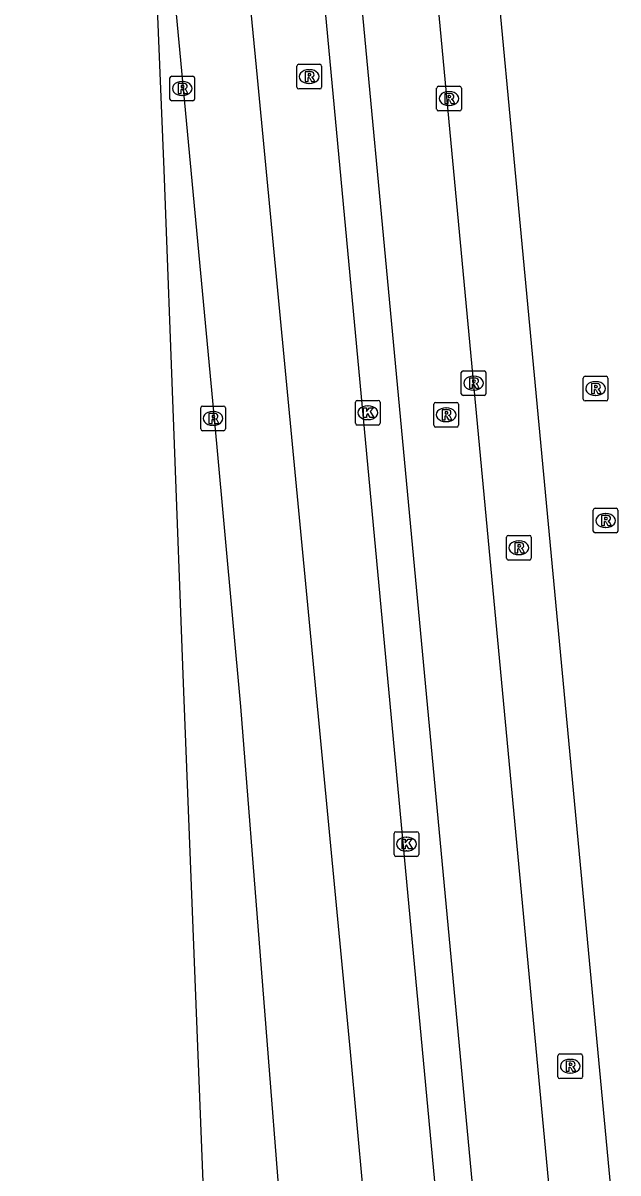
# Model space of a CAD drawing. Extents: x 160676 to 161153, y 383244 to 383713.
# Drawn here: x 160683.4 to 160707.5, y 383331.5 to 383378.12 of the extents above; entities that cross this region are included whole.
import ezdxf

# ---------------------------------------------------------------- set-up
doc = ezdxf.new("R2010")
doc.units = 0
for name, color, linetype in [('IMGEO_Fietspad_gesloten', 7, 'Continuous'), ('IMGEO_Kolk', 7, 'Continuous'), ('IMGEO_Rijbaan_lokaal_gesloten', 7, 'Continuous'), ('IMGEO_Rioolput', 7, 'Continuous')]:
    doc.layers.add(name, color=color, linetype=linetype)

msp = doc.modelspace()

# ---------------------------------------------------------------- linework, layer by layer
at = {"layer": 'IMGEO_Fietspad_gesloten'}
msp.add_lwpolyline([(160692.438, 383429.301), (160693.246, 383420.117), (160702.062, 383325.993)], dxfattribs=at)
at = {"layer": 'IMGEO_Kolk'}
for p, q in [((160696.861, 383361.895), (160696.861, 383362.747)), ((160696.936, 383362.821), (160697.788, 383362.821)), ((160697.862, 383362.747), (160697.862, 383361.895)), ((160697.349, 383362.601), (160697.374, 383362.601)), ((160697.788, 383361.821), (160696.936, 383361.821)), ((160697.372, 383362.041), (160697.347, 383362.041)), ((160698.427, 383344.407), (160698.427, 383345.259)), ((160698.502, 383345.333), (160699.354, 383345.333)), ((160698.915, 383345.113), (160698.94, 383345.113)), ((160699.428, 383345.259), (160699.428, 383344.407)), ((160698.938, 383344.553), (160698.913, 383344.553)), ((160699.354, 383344.333), (160698.502, 383344.333))]:
    msp.add_line(p, q, dxfattribs=at)
for points in [[(160696.861, 383361.895), (160696.861, 383362.747)], [(160696.936, 383362.821), (160697.788, 383362.821)], [(160697.862, 383362.747), (160697.862, 383361.895)], [(160697.182, 383362.521), (160697.305, 383362.521), (160697.305, 383362.37), (160697.435, 383362.521), (160697.599, 383362.521), (160697.453, 383362.37), (160697.606, 383362.121), (160697.454, 383362.121), (160697.369, 383362.285), (160697.305, 383362.218), (160697.305, 383362.121), (160697.182, 383362.121), (160697.182, 383362.521)], [(160697.788, 383361.821), (160696.936, 383361.821)], [(160698.427, 383344.407), (160698.427, 383345.259)], [(160698.502, 383345.333), (160699.354, 383345.333)], [(160698.748, 383345.033), (160698.871, 383345.033), (160698.871, 383344.882), (160699.001, 383345.033), (160699.165, 383345.033), (160699.019, 383344.882), (160699.172, 383344.633), (160699.02, 383344.633), (160698.935, 383344.797), (160698.871, 383344.73), (160698.871, 383344.633), (160698.748, 383344.633), (160698.748, 383345.033)], [(160699.428, 383345.259), (160699.428, 383344.407)], [(160699.354, 383344.333), (160698.502, 383344.333)]]:
    msp.add_lwpolyline(points, dxfattribs=at)
for centre, start, end in [((160696.938, 383362.745), 91.552, 178.448), ((160696.938, 383362.745), 91.552, 178.448), ((160697.786, 383362.745), 1.552, 88.448), ((160697.786, 383362.745), 1.552, 88.448), ((160696.938, 383361.897), 181.552, 268.448), ((160696.938, 383361.897), 181.552, 268.448), ((160697.786, 383361.897), 271.552, 358.448), ((160697.786, 383361.897), 271.552, 358.448), ((160698.504, 383345.257), 91.552, 178.448), ((160698.504, 383345.257), 91.552, 178.448), ((160699.352, 383345.257), 1.552, 88.448), ((160699.352, 383345.257), 1.552, 88.448), ((160698.504, 383344.409), 181.552, 268.448), ((160698.504, 383344.409), 181.552, 268.448), ((160699.352, 383344.409), 271.552, 358.448), ((160699.352, 383344.409), 271.552, 358.448)]:
    msp.add_arc(centre, 0.0765, start, end, dxfattribs=at)
for centre, major_axis, ratio, start_param, end_param in [((160697.348, 383362.321), (-0.387, 0.002), 0.722429, 4.712389, 7.853982), ((160697.373, 383362.321), (-0.39, 0.002), 0.717154, 1.570796, 4.712389), ((160698.914, 383344.833), (-0.387, 0.002), 0.722429, 4.712389, 7.853982), ((160698.939, 383344.833), (-0.39, 0.002), 0.717154, 1.570796, 4.712389)]:
    msp.add_ellipse(centre, major_axis=major_axis, ratio=ratio, start_param=start_param, end_param=end_param, dxfattribs=at)
at = {"layer": 'IMGEO_Rijbaan_lokaal_gesloten'}
for points in [[(160699.233, 383308.294), (160696.662, 383336.41), (160692.9, 383375.905), (160692.497, 383379.97), (160690.745, 383399.129), (160687.968, 383428.367), (160683.396, 383477.158)], [(160702.418, 383307.766), (160702.348, 383308.393), (160700.517, 383326.376), (160692.143, 383416.193), (160688.604, 383454.352), (160688.451, 383455.817)], [(160705.028, 383327.481), (160696.307, 383420.477), (160695.542, 383428.016)], [(160707.327, 383329.609), (160698.78, 383420.667), (160698.104, 383428.044)], [(160691.536, 383309.351), (160691.49, 383311.745), (160691.097, 383321.255), (160690.843, 383327.367), (160689.89, 383351.359), (160689.107, 383372.169), (160688.604, 383384.621), (160688.615, 383388.908)], [(160688.615, 383388.908), (160689.022, 383384.71), (160689.288, 383381.799), (160691.239, 383361.074), (160692.206, 383350.414), (160693.005, 383340.304), (160694.063, 383326.735), (160694.984, 383313.282)]]:
    msp.add_lwpolyline(points, dxfattribs=at)
at = {"layer": 'IMGEO_Rioolput'}
for p, q in [((160694.488, 383375.52), (160694.488, 383376.372)), ((160694.563, 383376.446), (160695.415, 383376.446)), ((160695.489, 383376.372), (160695.489, 383375.52)), ((160689.345, 383375.038), (160689.345, 383375.89)), ((160689.42, 383375.964), (160690.272, 383375.964)), ((160690.346, 383375.89), (160690.346, 383375.038)), ((160694.976, 383376.226), (160695.001, 383376.226)), ((160689.833, 383375.744), (160689.858, 383375.744)), ((160695.415, 383375.446), (160694.563, 383375.446)), ((160694.999, 383375.666), (160694.974, 383375.666)), ((160700.151, 383374.63), (160700.151, 383375.482)), ((160700.226, 383375.556), (160701.078, 383375.556)), ((160700.639, 383375.336), (160700.664, 383375.336)), ((160701.152, 383375.482), (160701.152, 383374.63)), ((160690.272, 383374.964), (160689.42, 383374.964)), ((160689.856, 383375.184), (160689.831, 383375.184)), ((160701.078, 383374.556), (160700.226, 383374.556)), ((160700.662, 383374.776), (160700.637, 383374.776)), ((160701.146, 383363.092), (160701.146, 383363.944)), ((160701.221, 383364.018), (160702.073, 383364.018)), ((160701.634, 383363.798), (160701.659, 383363.798)), ((160702.147, 383363.944), (160702.147, 383363.092)), ((160706.087, 383362.873), (160706.087, 383363.725)), ((160706.162, 383363.799), (160707.014, 383363.799)), ((160707.088, 383363.725), (160707.088, 383362.873)), ((160701.657, 383363.238), (160701.632, 383363.238)), ((160706.575, 383363.579), (160706.6, 383363.579)), ((160700.11, 383362.737), (160700.962, 383362.737)), ((160702.073, 383363.018), (160701.221, 383363.018)), ((160707.014, 383362.799), (160706.162, 383362.799)), ((160706.598, 383363.019), (160706.573, 383363.019)), ((160690.592, 383361.663), (160690.592, 383362.515)), ((160690.667, 383362.589), (160691.519, 383362.589)), ((160691.08, 383362.369), (160691.105, 383362.369)), ((160691.593, 383362.515), (160691.593, 383361.663)), ((160700.035, 383361.811), (160700.035, 383362.663)), ((160700.523, 383362.517), (160700.548, 383362.517)), ((160701.036, 383362.663), (160701.036, 383361.811)), ((160691.103, 383361.809), (160691.078, 383361.809)), ((160700.546, 383361.957), (160700.521, 383361.957)), ((160691.519, 383361.589), (160690.667, 383361.589)), ((160700.962, 383361.737), (160700.11, 383361.737)), ((160706.494, 383357.523), (160706.494, 383358.375)), ((160706.569, 383358.449), (160707.421, 383358.449)), ((160706.982, 383358.229), (160707.007, 383358.229)), ((160707.495, 383358.375), (160707.495, 383357.523)), ((160707.005, 383357.669), (160706.98, 383357.669)), ((160702.981, 383356.419), (160702.981, 383357.271)), ((160703.056, 383357.345), (160703.908, 383357.345)), ((160703.982, 383357.271), (160703.982, 383356.419)), ((160707.421, 383357.449), (160706.569, 383357.449)), ((160703.469, 383357.125), (160703.494, 383357.125)), ((160703.908, 383356.345), (160703.056, 383356.345)), ((160703.492, 383356.565), (160703.467, 383356.565)), ((160705.061, 383335.399), (160705.061, 383336.251)), ((160705.136, 383336.325), (160705.988, 383336.325)), ((160706.062, 383336.251), (160706.062, 383335.399)), ((160705.549, 383336.105), (160705.574, 383336.105)), ((160705.988, 383335.325), (160705.136, 383335.325)), ((160705.572, 383335.545), (160705.547, 383335.545))]:
    msp.add_line(p, q, dxfattribs=at)
for points in [[(160694.488, 383375.52), (160694.488, 383376.372)], [(160694.563, 383376.446), (160695.415, 383376.446)], [(160695.489, 383376.372), (160695.489, 383375.52)], [(160689.345, 383375.038), (160689.345, 383375.89)], [(160689.42, 383375.964), (160690.272, 383375.964)], [(160690.346, 383375.89), (160690.346, 383375.038)], [(160695.077, 383376.144), (160694.825, 383376.146), (160694.825, 383375.746)], [(160694.825, 383375.746), (160694.949, 383375.746), (160694.949, 383375.908), (160694.96, 383375.908)], [(160695.003, 383376.065), (160694.949, 383376.065), (160694.949, 383375.984)], [(160694.949, 383375.984), (160695.001, 383375.984)], [(160695.007, 383375.879), (160695.078, 383375.746), (160695.218, 383375.746), (160695.153, 383375.872)], [(160689.934, 383375.662), (160689.682, 383375.664), (160689.682, 383375.264)], [(160689.682, 383375.264), (160689.806, 383375.264), (160689.806, 383375.426), (160689.817, 383375.426)], [(160689.86, 383375.583), (160689.806, 383375.583), (160689.806, 383375.502)], [(160689.806, 383375.502), (160689.858, 383375.502)], [(160689.864, 383375.397), (160689.935, 383375.264), (160690.075, 383375.264), (160690.01, 383375.39)], [(160695.415, 383375.446), (160694.563, 383375.446)], [(160700.151, 383374.63), (160700.151, 383375.482)], [(160700.226, 383375.556), (160701.078, 383375.556)], [(160701.152, 383375.482), (160701.152, 383374.63)], [(160690.272, 383374.964), (160689.42, 383374.964)], [(160700.74, 383375.254), (160700.488, 383375.256), (160700.488, 383374.856)], [(160700.488, 383374.856), (160700.612, 383374.856), (160700.612, 383375.018), (160700.623, 383375.018)], [(160700.666, 383375.175), (160700.612, 383375.175), (160700.612, 383375.094)], [(160700.612, 383375.094), (160700.664, 383375.094)], [(160700.67, 383374.989), (160700.741, 383374.856), (160700.881, 383374.856), (160700.816, 383374.982)], [(160701.078, 383374.556), (160700.226, 383374.556)], [(160701.146, 383363.092), (160701.146, 383363.944)], [(160701.221, 383364.018), (160702.073, 383364.018)], [(160701.735, 383363.716), (160701.483, 383363.718), (160701.483, 383363.318)], [(160702.147, 383363.944), (160702.147, 383363.092)], [(160706.087, 383362.873), (160706.087, 383363.725)], [(160706.162, 383363.799), (160707.014, 383363.799)], [(160707.088, 383363.725), (160707.088, 383362.873)], [(160701.483, 383363.318), (160701.607, 383363.318), (160701.607, 383363.48), (160701.618, 383363.48)], [(160701.661, 383363.637), (160701.607, 383363.637), (160701.607, 383363.556)], [(160701.607, 383363.556), (160701.659, 383363.556)], [(160701.665, 383363.451), (160701.736, 383363.318), (160701.876, 383363.318), (160701.811, 383363.444)], [(160706.676, 383363.497), (160706.424, 383363.499), (160706.424, 383363.099)], [(160706.424, 383363.099), (160706.548, 383363.099), (160706.548, 383363.261), (160706.559, 383363.261)], [(160706.602, 383363.418), (160706.548, 383363.418), (160706.548, 383363.337)], [(160706.548, 383363.337), (160706.6, 383363.337)], [(160706.606, 383363.232), (160706.677, 383363.099), (160706.817, 383363.099), (160706.752, 383363.225)], [(160700.11, 383362.737), (160700.962, 383362.737)], [(160702.073, 383363.018), (160701.221, 383363.018)], [(160707.014, 383362.799), (160706.162, 383362.799)], [(160690.592, 383361.663), (160690.592, 383362.515)], [(160690.667, 383362.589), (160691.519, 383362.589)], [(160691.181, 383362.287), (160690.929, 383362.289), (160690.929, 383361.889)], [(160691.593, 383362.515), (160691.593, 383361.663)], [(160700.035, 383361.811), (160700.035, 383362.663)], [(160700.624, 383362.435), (160700.372, 383362.437), (160700.372, 383362.037)], [(160700.55, 383362.356), (160700.496, 383362.356), (160700.496, 383362.275)], [(160700.496, 383362.275), (160700.548, 383362.275)], [(160701.036, 383362.663), (160701.036, 383361.811)], [(160690.929, 383361.889), (160691.053, 383361.889), (160691.053, 383362.051), (160691.064, 383362.051)], [(160691.107, 383362.208), (160691.053, 383362.208), (160691.053, 383362.127)], [(160691.053, 383362.127), (160691.105, 383362.127)], [(160691.111, 383362.022), (160691.182, 383361.889), (160691.322, 383361.889), (160691.257, 383362.015)], [(160700.372, 383362.037), (160700.496, 383362.037), (160700.496, 383362.199), (160700.507, 383362.199)], [(160700.554, 383362.17), (160700.625, 383362.037), (160700.765, 383362.037), (160700.7, 383362.163)], [(160691.519, 383361.589), (160690.667, 383361.589)], [(160700.962, 383361.737), (160700.11, 383361.737)], [(160706.494, 383357.523), (160706.494, 383358.375)], [(160706.569, 383358.449), (160707.421, 383358.449)], [(160707.083, 383358.147), (160706.831, 383358.149), (160706.831, 383357.749)], [(160707.495, 383358.375), (160707.495, 383357.523)], [(160706.831, 383357.749), (160706.955, 383357.749), (160706.955, 383357.911), (160706.966, 383357.911)], [(160707.009, 383358.068), (160706.955, 383358.068), (160706.955, 383357.987)], [(160706.955, 383357.987), (160707.007, 383357.987)], [(160707.013, 383357.882), (160707.084, 383357.749), (160707.224, 383357.749), (160707.159, 383357.875)], [(160702.981, 383356.419), (160702.981, 383357.271)], [(160703.056, 383357.345), (160703.908, 383357.345)], [(160703.982, 383357.271), (160703.982, 383356.419)], [(160707.421, 383357.449), (160706.569, 383357.449)], [(160703.57, 383357.043), (160703.318, 383357.045), (160703.318, 383356.645)], [(160703.318, 383356.645), (160703.442, 383356.645), (160703.442, 383356.807), (160703.453, 383356.807)], [(160703.496, 383356.964), (160703.442, 383356.964), (160703.442, 383356.883)], [(160703.442, 383356.883), (160703.494, 383356.883)], [(160703.5, 383356.778), (160703.571, 383356.645), (160703.711, 383356.645), (160703.646, 383356.771)], [(160703.908, 383356.345), (160703.056, 383356.345)], [(160705.061, 383335.399), (160705.061, 383336.251)], [(160705.136, 383336.325), (160705.988, 383336.325)], [(160706.062, 383336.251), (160706.062, 383335.399)], [(160705.65, 383336.023), (160705.398, 383336.025), (160705.398, 383335.625)], [(160705.398, 383335.625), (160705.522, 383335.625), (160705.522, 383335.787), (160705.533, 383335.787)], [(160705.576, 383335.944), (160705.522, 383335.944), (160705.522, 383335.863)], [(160705.522, 383335.863), (160705.574, 383335.863)], [(160705.58, 383335.758), (160705.651, 383335.625), (160705.791, 383335.625), (160705.726, 383335.751)], [(160705.988, 383335.325), (160705.136, 383335.325)]]:
    msp.add_lwpolyline(points, dxfattribs=at)
for centre, radius, start, end in [((160694.565, 383376.37), 0.0765, 91.552, 178.448), ((160694.565, 383376.37), 0.0765, 91.552, 178.448), ((160695.413, 383376.37), 0.0765, 1.552, 88.448), ((160695.413, 383376.37), 0.0765, 1.552, 88.448), ((160689.422, 383375.888), 0.0765, 91.552, 178.448), ((160689.422, 383375.888), 0.0765, 91.552, 178.448), ((160690.27, 383375.888), 0.0765, 1.552, 88.448), ((160690.27, 383375.888), 0.0765, 1.552, 88.448), ((160694.959, 383375.855), 0.0533, 26.0293, 88.6989), ((160694.985, 383376.173), 0.19, 274.7715, 282.9687), ((160695.009, 383375.969), 0.0964, 77.0061, 93.1865), ((160695.023, 383376.026), 0.0378, 276.6634, 79.6772), ((160695.076, 383376.034), 0.109, 350.3612, 89.416), ((160695.074, 383376.034), 0.112, 277.5842, 350.9817), ((160695.058, 383375.819), 0.108, 29.5134, 73.7905), ((160689.816, 383375.373), 0.0533, 26.0293, 88.6989), ((160689.842, 383375.691), 0.19, 274.7715, 282.9687), ((160689.866, 383375.487), 0.0964, 77.0061, 93.1865), ((160689.88, 383375.544), 0.0378, 276.6634, 79.6772), ((160689.933, 383375.552), 0.109, 350.3612, 89.416), ((160689.931, 383375.552), 0.112, 277.5842, 350.9817), ((160689.915, 383375.337), 0.108, 29.5134, 73.7905), ((160694.565, 383375.522), 0.0765, 181.552, 268.448), ((160694.565, 383375.522), 0.0765, 181.552, 268.448), ((160695.413, 383375.522), 0.0765, 271.552, 358.448), ((160695.413, 383375.522), 0.0765, 271.552, 358.448), ((160700.228, 383375.48), 0.0765, 91.552, 178.448), ((160700.228, 383375.48), 0.0765, 91.552, 178.448), ((160701.076, 383375.48), 0.0765, 1.552, 88.448), ((160701.076, 383375.48), 0.0765, 1.552, 88.448), ((160689.422, 383375.04), 0.0765, 181.552, 268.448), ((160689.422, 383375.04), 0.0765, 181.552, 268.448), ((160690.27, 383375.04), 0.0765, 271.552, 358.448), ((160690.27, 383375.04), 0.0765, 271.552, 358.448), ((160700.622, 383374.965), 0.0533, 26.0293, 88.6989), ((160700.648, 383375.283), 0.19, 274.7715, 282.9687), ((160700.672, 383375.079), 0.0964, 77.0061, 93.1865), ((160700.686, 383375.136), 0.0378, 276.6634, 79.6772), ((160700.739, 383375.144), 0.109, 350.3612, 89.416), ((160700.737, 383375.144), 0.112, 277.5842, 350.9817), ((160700.721, 383374.929), 0.108, 29.5134, 73.7905), ((160700.228, 383374.632), 0.0765, 181.552, 268.448), ((160700.228, 383374.632), 0.0765, 181.552, 268.448), ((160701.076, 383374.632), 0.0765, 271.552, 358.448), ((160701.076, 383374.632), 0.0765, 271.552, 358.448), ((160701.223, 383363.942), 0.0765, 91.552, 178.448), ((160701.223, 383363.942), 0.0765, 91.552, 178.448), ((160701.734, 383363.606), 0.109, 350.3612, 89.416), ((160702.071, 383363.942), 0.0765, 1.552, 88.448), ((160702.071, 383363.942), 0.0765, 1.552, 88.448), ((160706.164, 383363.723), 0.0765, 91.552, 178.448), ((160706.164, 383363.723), 0.0765, 91.552, 178.448), ((160707.012, 383363.723), 0.0765, 1.552, 88.448), ((160707.012, 383363.723), 0.0765, 1.552, 88.448), ((160701.617, 383363.427), 0.0533, 26.0293, 88.6989), ((160701.643, 383363.745), 0.19, 274.7715, 282.9687), ((160701.667, 383363.541), 0.0964, 77.0061, 93.1865), ((160701.681, 383363.598), 0.0378, 276.6634, 79.6772), ((160701.732, 383363.606), 0.112, 277.5842, 350.9817), ((160701.716, 383363.391), 0.108, 29.5134, 73.7905), ((160706.558, 383363.208), 0.0533, 26.0293, 88.6989), ((160706.584, 383363.526), 0.19, 274.7715, 282.9687), ((160706.608, 383363.322), 0.0964, 77.0061, 93.1865), ((160706.622, 383363.379), 0.0378, 276.6634, 79.6772), ((160706.675, 383363.387), 0.109, 350.3612, 89.416), ((160706.673, 383363.387), 0.112, 277.5842, 350.9817), ((160706.657, 383363.172), 0.108, 29.5134, 73.7905), ((160700.112, 383362.661), 0.0765, 91.552, 178.448), ((160700.112, 383362.661), 0.0765, 91.552, 178.448), ((160700.96, 383362.661), 0.0765, 1.552, 88.448), ((160700.96, 383362.661), 0.0765, 1.552, 88.448), ((160701.223, 383363.094), 0.0765, 181.552, 268.448), ((160701.223, 383363.094), 0.0765, 181.552, 268.448), ((160702.071, 383363.094), 0.0765, 271.552, 358.448), ((160702.071, 383363.094), 0.0765, 271.552, 358.448), ((160706.164, 383362.875), 0.0765, 181.552, 268.448), ((160706.164, 383362.875), 0.0765, 181.552, 268.448), ((160707.012, 383362.875), 0.0765, 271.552, 358.448), ((160707.012, 383362.875), 0.0765, 271.552, 358.448), ((160690.669, 383362.513), 0.0765, 91.552, 178.448), ((160690.669, 383362.513), 0.0765, 91.552, 178.448), ((160691.18, 383362.177), 0.109, 350.3612, 89.416), ((160691.517, 383362.513), 0.0765, 1.552, 88.448), ((160691.517, 383362.513), 0.0765, 1.552, 88.448), ((160700.532, 383362.464), 0.19, 274.7715, 282.9687), ((160700.556, 383362.26), 0.0964, 77.0061, 93.1865), ((160700.57, 383362.317), 0.0378, 276.6634, 79.6772), ((160700.623, 383362.325), 0.109, 350.3612, 89.416), ((160700.621, 383362.325), 0.112, 277.5842, 350.9817), ((160691.063, 383361.998), 0.0533, 26.0293, 88.6989), ((160691.089, 383362.316), 0.19, 274.7715, 282.9687), ((160691.113, 383362.112), 0.0964, 77.0061, 93.1865), ((160691.127, 383362.169), 0.0378, 276.6634, 79.6772), ((160691.178, 383362.177), 0.112, 277.5842, 350.9817), ((160691.162, 383361.962), 0.108, 29.5134, 73.7905), ((160700.112, 383361.813), 0.0765, 181.552, 268.448), ((160700.112, 383361.813), 0.0765, 181.552, 268.448), ((160700.506, 383362.146), 0.0533, 26.0293, 88.6989), ((160700.605, 383362.11), 0.108, 29.5134, 73.7905), ((160700.96, 383361.813), 0.0765, 271.552, 358.448), ((160700.96, 383361.813), 0.0765, 271.552, 358.448), ((160690.669, 383361.665), 0.0765, 181.552, 268.448), ((160690.669, 383361.665), 0.0765, 181.552, 268.448), ((160691.517, 383361.665), 0.0765, 271.552, 358.448), ((160691.517, 383361.665), 0.0765, 271.552, 358.448), ((160706.571, 383358.373), 0.0765, 91.552, 178.448), ((160706.571, 383358.373), 0.0765, 91.552, 178.448), ((160707.082, 383358.037), 0.109, 350.3612, 89.416), ((160707.419, 383358.373), 0.0765, 1.552, 88.448), ((160707.419, 383358.373), 0.0765, 1.552, 88.448), ((160706.965, 383357.858), 0.0533, 26.0293, 88.6989), ((160706.991, 383358.176), 0.19, 274.7715, 282.9687), ((160707.015, 383357.972), 0.0964, 77.0061, 93.1865), ((160707.029, 383358.029), 0.0378, 276.6634, 79.6772), ((160707.08, 383358.037), 0.112, 277.5842, 350.9817), ((160707.064, 383357.822), 0.108, 29.5134, 73.7905), ((160703.058, 383357.269), 0.0765, 91.552, 178.448), ((160703.058, 383357.269), 0.0765, 91.552, 178.448), ((160703.906, 383357.269), 0.0765, 1.552, 88.448), ((160703.906, 383357.269), 0.0765, 1.552, 88.448), ((160706.571, 383357.525), 0.0765, 181.552, 268.448), ((160706.571, 383357.525), 0.0765, 181.552, 268.448), ((160707.419, 383357.525), 0.0765, 271.552, 358.448), ((160707.419, 383357.525), 0.0765, 271.552, 358.448), ((160703.452, 383356.754), 0.0533, 26.0293, 88.6989), ((160703.478, 383357.072), 0.19, 274.7715, 282.9687), ((160703.502, 383356.868), 0.0964, 77.0061, 93.1865), ((160703.516, 383356.925), 0.0378, 276.6634, 79.6772), ((160703.569, 383356.933), 0.109, 350.3612, 89.416), ((160703.567, 383356.933), 0.112, 277.5842, 350.9817), ((160703.551, 383356.718), 0.108, 29.5134, 73.7905), ((160703.058, 383356.421), 0.0765, 181.552, 268.448), ((160703.058, 383356.421), 0.0765, 181.552, 268.448), ((160703.906, 383356.421), 0.0765, 271.552, 358.448), ((160703.906, 383356.421), 0.0765, 271.552, 358.448), ((160705.138, 383336.249), 0.0765, 91.552, 178.448), ((160705.138, 383336.249), 0.0765, 91.552, 178.448), ((160705.986, 383336.249), 0.0765, 1.552, 88.448), ((160705.986, 383336.249), 0.0765, 1.552, 88.448), ((160705.532, 383335.734), 0.0533, 26.0293, 88.6989), ((160705.558, 383336.052), 0.19, 274.7715, 282.9687), ((160705.582, 383335.848), 0.0964, 77.0061, 93.1865), ((160705.596, 383335.905), 0.0378, 276.6634, 79.6772), ((160705.649, 383335.913), 0.109, 350.3612, 89.416), ((160705.647, 383335.913), 0.112, 277.5842, 350.9817), ((160705.631, 383335.698), 0.108, 29.5134, 73.7905), ((160705.138, 383335.401), 0.0765, 181.552, 268.448), ((160705.138, 383335.401), 0.0765, 181.552, 268.448), ((160705.986, 383335.401), 0.0765, 271.552, 358.448), ((160705.986, 383335.401), 0.0765, 271.552, 358.448)]:
    msp.add_arc(centre, radius, start, end, dxfattribs=at)
for centre, major_axis, ratio, start_param, end_param in [((160694.975, 383375.946), (-0.387, 0.002), 0.722429, 4.712389, 7.853982), ((160695, 383375.946), (-0.39, 0.002), 0.717154, 1.570796, 4.712389), ((160689.832, 383375.464), (-0.387, 0.002), 0.722429, 4.712389, 7.853982), ((160689.857, 383375.464), (-0.39, 0.002), 0.717154, 1.570796, 4.712389), ((160700.638, 383375.056), (-0.387, 0.002), 0.722429, 4.712389, 7.853982), ((160700.663, 383375.056), (-0.39, 0.002), 0.717154, 1.570796, 4.712389), ((160701.633, 383363.518), (-0.387, 0.002), 0.722429, 4.712389, 7.853982), ((160701.658, 383363.518), (-0.39, 0.002), 0.717154, 1.570796, 4.712389), ((160706.574, 383363.299), (-0.387, 0.002), 0.722429, 4.712389, 7.853982), ((160706.599, 383363.299), (-0.39, 0.002), 0.717154, 1.570796, 4.712389), ((160691.079, 383362.089), (-0.387, 0.002), 0.722429, 4.712389, 7.853982), ((160691.104, 383362.089), (-0.39, 0.002), 0.717154, 1.570796, 4.712389), ((160700.522, 383362.237), (-0.387, 0.002), 0.722429, 4.712389, 7.853982), ((160700.547, 383362.237), (-0.39, 0.002), 0.717154, 1.570796, 4.712389), ((160706.981, 383357.949), (-0.387, 0.002), 0.722429, 4.712389, 7.853982), ((160707.006, 383357.949), (-0.39, 0.002), 0.717154, 1.570796, 4.712389), ((160703.468, 383356.845), (-0.387, 0.002), 0.722429, 4.712389, 7.853982), ((160703.493, 383356.845), (-0.39, 0.002), 0.717154, 1.570796, 4.712389), ((160705.548, 383335.825), (-0.387, 0.002), 0.722429, 4.712389, 7.853982), ((160705.573, 383335.825), (-0.39, 0.002), 0.717154, 1.570796, 4.712389)]:
    msp.add_ellipse(centre, major_axis=major_axis, ratio=ratio, start_param=start_param, end_param=end_param, dxfattribs=at)

doc.saveas('drawing.dxf')
